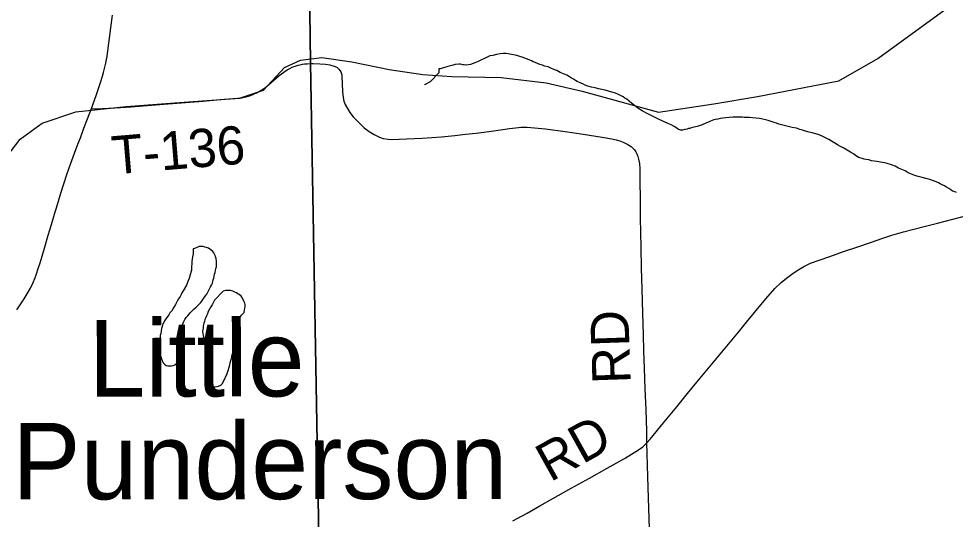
# Model space of a CAD drawing. Extents: x 103424 to 290657, y 38711 to 110967.
# Drawn here: x 214250.451 to 214251.147, y 40209.6 to 40209.972 of the extents above; entities that cross this region are included whole.
import ezdxf

# ---------------------------------------------------------------- set-up
doc = ezdxf.new("R2010")
doc.units = 0
for name, color, linetype in [('GM_X_Corporation', 7, 'Continuous'), ('GM_X_Minor_Lake', 7, 'Continuous'), ('GM_X_Minor_Lake_Text', 7, 'Continuous'), ('GM_X_Minor_River', 7, 'Continuous'), ('GM_X_Rail_Line', 7, 'Continuous'), ('GM_X_State_Route', 7, 'Continuous'), ('GM_X_Township_Road', 7, 'Continuous'), ('GM_X_Township_Road_Text', 7, 'Continuous')]:
    doc.layers.add(name, color=color, linetype=linetype)

msp = doc.modelspace()

# ---------------------------------------------------------------- linework, layer by layer
at = {"layer": 'GM_X_Corporation'}
for points in [[(214250.6509, 40211.22864), (214250.66191, 40210.37376), (214250.66761, 40209.93905), (214250.67524, 40209.51623), (214250.67595, 40209.3563), (214250.68114, 40208.9936), (214250.6822, 40208.92409), (214250.68321, 40208.87004), (214250.68423, 40208.81599), (214250.50285, 40208.81053), (214250.5017, 40208.8105), (214250.18063, 40208.80297), (214249.1929, 40208.78706), (214248.88259, 40208.7802), (214248.57076, 40208.77338), (214248.0881, 40208.75947)], [(214251.37809, 40208.8332), (214250.68423, 40208.81599), (214250.68321, 40208.87004), (214250.6822, 40208.92409), (214250.68114, 40208.9936), (214250.67595, 40209.3563), (214250.67524, 40209.51623), (214250.66761, 40209.93905), (214250.66191, 40210.37376), (214250.6509, 40211.22864)]]:
    msp.add_lwpolyline(points, dxfattribs=at)
at = {"layer": 'GM_X_Minor_Lake'}
for points in [[(214250.59515, 40209.77672), (214250.5955, 40209.77787), (214250.59586, 40209.77902), (214250.59602, 40209.78054), (214250.59636, 40209.78207), (214250.59691, 40209.78322), (214250.59707, 40209.78474), (214250.59742, 40209.78627), (214250.59777, 40209.78761), (214250.59793, 40209.78894), (214250.59791, 40209.78989), (214250.59787, 40209.7916), (214250.59764, 40209.79369), (214250.59723, 40209.79501), (214250.59683, 40209.79595), (214250.59583, 40209.79802), (214250.59505, 40209.79895), (214250.5937, 40209.80006), (214250.59196, 40209.80135), (214250.59042, 40209.80189), (214250.58928, 40209.80225), (214250.58794, 40209.8026), (214250.58679, 40209.80276), (214250.58584, 40209.80274), (214250.5849, 40209.80253), (214250.58395, 40209.80213), (214250.58282, 40209.80172), (214250.5815, 40209.80113), (214250.58056, 40209.80092)], [(214250.58056, 40209.80092), (214250.58045, 40209.79711), (214250.58011, 40209.79502), (214250.57977, 40209.7933), (214250.57962, 40209.79139), (214250.57946, 40209.78968), (214250.57931, 40209.78778), (214250.57935, 40209.78626), (214250.57918, 40209.78512), (214250.57883, 40209.78359), (214250.57867, 40209.78244), (214250.57813, 40209.78091), (214250.57778, 40209.77958), (214250.57743, 40209.77824), (214250.5767, 40209.7767), (214250.57561, 40209.77402), (214250.57305, 40209.76959), (214250.57212, 40209.76824), (214250.57158, 40209.76709), (214250.57085, 40209.76555), (214250.56975, 40209.76382), (214250.56865, 40209.7619), (214250.56736, 40209.75959), (214250.5659, 40209.75709), (214250.56461, 40209.75478), (214250.56331, 40209.75323), (214250.56239, 40209.75188), (214250.56129, 40209.75015), (214250.56018, 40209.74879), (214250.55925, 40209.74744), (214250.55871, 40209.7461), (214250.55797, 40209.74513), (214250.5578, 40209.74418), (214250.55744, 40209.74322), (214250.55709, 40209.7417), (214250.55675, 40209.73998), (214250.55641, 40209.73807), (214250.55606, 40209.73654), (214250.5559, 40209.73502), (214250.55575, 40209.73331), (214250.55559, 40209.73178), (214250.55562, 40209.73045), (214250.55566, 40209.72874), (214250.5557, 40209.72684), (214250.55573, 40209.72533), (214250.55595, 40209.724), (214250.55616, 40209.72287), (214250.55639, 40209.72135), (214250.55679, 40209.72022), (214250.557, 40209.71927), (214250.55741, 40209.71814), (214250.55781, 40209.7172), (214250.55821, 40209.71626), (214250.55918, 40209.71514), (214250.56053, 40209.71422), (214250.56168, 40209.71405), (214250.56263, 40209.71408), (214250.56434, 40209.71392), (214250.56567, 40209.71414), (214250.5668, 40209.71474), (214250.56849, 40209.71591), (214250.57037, 40209.7169), (214250.57207, 40209.71713), (214250.57205, 40209.71827), (214250.57255, 40209.72151), (214250.57306, 40209.72456), (214250.57341, 40209.7259), (214250.57338, 40209.72704), (214250.57335, 40209.72875), (214250.57313, 40209.73026), (214250.57288, 40209.73273), (214250.57266, 40209.73405), (214250.57225, 40209.73575), (214250.57203, 40209.73708), (214250.572, 40209.73841), (214250.57197, 40209.73974), (214250.57195, 40209.74088), (214250.5721, 40209.74278), (214250.57226, 40209.74392), (214250.5728, 40209.74527), (214250.57353, 40209.74699), (214250.57445, 40209.74834), (214250.57537, 40209.74988), (214250.57648, 40209.75105), (214250.57742, 40209.75202), (214250.57834, 40209.75337), (214250.57964, 40209.75454), (214250.58132, 40209.75628), (214250.58281, 40209.75764), (214250.58412, 40209.75881), (214250.58505, 40209.75978), (214250.58598, 40209.76075), (214250.5869, 40209.76191), (214250.58764, 40209.76326), (214250.58857, 40209.76423), (214250.58948, 40209.76577), (214250.59078, 40209.76732), (214250.59352, 40209.7727), (214250.59426, 40209.77385), (214250.59479, 40209.77539), (214250.59515, 40209.77672)], [(214250.60253, 40209.76928), (214250.5964, 40209.76269), (214250.59549, 40209.76077), (214250.59457, 40209.75923), (214250.59365, 40209.75769), (214250.59274, 40209.75596), (214250.59163, 40209.75423), (214250.5911, 40209.75269), (214250.59056, 40209.75116), (214250.58983, 40209.74982), (214250.58929, 40209.74828), (214250.58894, 40209.74695), (214250.58858, 40209.74561), (214250.58822, 40209.74465), (214250.58806, 40209.74351), (214250.5879, 40209.74217), (214250.58773, 40209.74084), (214250.58758, 40209.73913), (214250.58823, 40209.73534), (214250.58844, 40209.7344), (214250.58924, 40209.73251), (214250.58984, 40209.73139), (214250.59044, 40209.73007), (214250.59104, 40209.72875), (214250.59164, 40209.72725), (214250.59225, 40209.72555), (214250.59266, 40209.72404), (214250.59287, 40209.7229), (214250.59309, 40209.72177), (214250.59331, 40209.72006), (214250.59372, 40209.71893), (214250.59393, 40209.7178), (214250.59415, 40209.71666), (214250.59417, 40209.71552), (214250.59419, 40209.71457), (214250.5944, 40209.71363), (214250.59424, 40209.7121), (214250.59409, 40209.71039), (214250.59394, 40209.70868), (214250.5936, 40209.70677), (214250.59343, 40209.70582), (214250.59326, 40209.70467), (214250.59329, 40209.70334), (214250.59332, 40209.70201), (214250.59353, 40209.70088), (214250.59394, 40209.69956), (214250.5953, 40209.69845), (214250.59682, 40209.69829), (214250.59815, 40209.69851), (214250.59928, 40209.69891), (214250.60098, 40209.69971), (214250.6021, 40209.70049), (214250.60301, 40209.70223), (214250.60574, 40209.70817), (214250.60645, 40209.71047), (214250.60716, 40209.71296), (214250.60769, 40209.71468), (214250.60804, 40209.7162), (214250.60858, 40209.71793), (214250.60892, 40209.71945), (214250.60944, 40209.72212), (214250.60997, 40209.72366), (214250.61032, 40209.72518), (214250.61086, 40209.72671), (214250.61103, 40209.72786), (214250.61139, 40209.72882), (214250.61155, 40209.72996), (214250.61172, 40209.7311), (214250.6117, 40209.73205), (214250.61204, 40209.73377), (214250.61221, 40209.73472), (214250.61257, 40209.73568), (214250.61273, 40209.73701), (214250.61308, 40209.73835), (214250.61362, 40209.73989), (214250.61397, 40209.7416), (214250.61412, 40209.74313), (214250.61447, 40209.74484), (214250.61463, 40209.74618), (214250.61479, 40209.7477), (214250.61532, 40209.74942), (214250.61605, 40209.75077), (214250.61641, 40209.75173), (214250.61735, 40209.75251), (214250.61846, 40209.75367), (214250.61862, 40209.75538), (214250.61897, 40209.75672)], [(214250.61897, 40209.75672), (214250.61913, 40209.75786), (214250.6191, 40209.75957), (214250.61889, 40209.76052), (214250.61849, 40209.76146), (214250.61689, 40209.76485), (214250.61611, 40209.76578), (214250.61476, 40209.76689), (214250.61379, 40209.76744), (214250.61283, 40209.76818), (214250.61149, 40209.76872), (214250.60995, 40209.76944), (214250.60822, 40209.76998), (214250.6067, 40209.76994), (214250.60575, 40209.76992), (214250.6048, 40209.7699), (214250.60386, 40209.76969), (214250.60291, 40209.76948), (214250.60253, 40209.76928)]]:
    msp.add_lwpolyline(points, dxfattribs=at)
at = {"layer": 'GM_X_Minor_River'}
for points in [[(214250.83456, 40209.93925), (214250.83322, 40209.93979), (214250.83187, 40209.94052), (214250.83053, 40209.94106), (214250.82899, 40209.94179), (214250.82746, 40209.94233), (214250.82573, 40209.94305), (214250.82324, 40209.94394), (214250.82094, 40209.94466), (214250.81464, 40209.94585), (214250.81274, 40209.946), (214250.81083, 40209.94596), (214250.80856, 40209.94572), (214250.8059, 40209.94528), (214250.80326, 40209.94465), (214250.80098, 40209.94441), (214250.79947, 40209.94362), (214250.79703, 40209.94243), (214250.79477, 40209.94124), (214250.79232, 40209.94004), (214250.78968, 40209.93903), (214250.78647, 40209.93783), (214250.78363, 40209.93738), (214250.78191, 40209.93754), (214250.78096, 40209.93752), (214250.77924, 40209.93805), (214250.77791, 40209.93802), (214250.77506, 40209.93777), (214250.7726, 40209.93714), (214250.76977, 40209.93632), (214250.76656, 40209.9353), (214250.76391, 40209.93467), (214250.76296, 40209.93466), (214250.76302, 40209.93162), (214250.75669, 40209.92502), (214250.75293, 40209.92304), (214250.75256, 40209.92284), (214250.75255, 40209.92303)], [(214251.05723, 40209.87949), (214251.05472, 40209.88095), (214251.0528, 40209.88205), (214251.05087, 40209.88315), (214251.04837, 40209.88442), (214251.04569, 40209.88551), (214251.04301, 40209.8864), (214251.04033, 40209.8871), (214251.03804, 40209.88762), (214251.03555, 40209.88833), (214251.03325, 40209.88904), (214251.03115, 40209.88956), (214251.02865, 40209.89046), (214251.0256, 40209.89096), (214251.01948, 40209.89254), (214251.01757, 40209.89307), (214251.01565, 40209.89359), (214251.01393, 40209.89432), (214251.0122, 40209.89485), (214251.01067, 40209.89539), (214251.00914, 40209.89573), (214251.0078, 40209.89627), (214251.0057, 40209.8968), (214251.00379, 40209.89714), (214251.0013, 40209.89765), (214250.99882, 40209.89798), (214250.99615, 40209.8983), (214250.99387, 40209.89844), (214250.99177, 40209.89859), (214250.98987, 40209.89854), (214250.98854, 40209.89871), (214250.98759, 40209.89868), (214250.98625, 40209.89885), (214250.98435, 40209.8988), (214250.9815, 40209.89874), (214250.97884, 40209.8985), (214250.97618, 40209.89825), (214250.97391, 40209.89801), (214250.97201, 40209.89778), (214250.97031, 40209.89736), (214250.96841, 40209.89713), (214250.96671, 40209.89652), (214250.96445, 40209.89552), (214250.96143, 40209.89432), (214250.9586, 40209.89311), (214250.95483, 40209.89189), (214250.95237, 40209.89127), (214250.95086, 40209.89086), (214250.94934, 40209.89044), (214250.9484, 40209.89023), (214250.94745, 40209.88983), (214250.94575, 40209.88961), (214250.94404, 40209.88919), (214250.94252, 40209.88916), (214250.94118, 40209.8897), (214250.93983, 40209.89062), (214250.9379, 40209.89191), (214250.93559, 40209.893), (214250.9331, 40209.89408), (214250.9258, 40209.89753), (214250.92272, 40209.89899), (214250.91792, 40209.90135), (214250.91407, 40209.90336), (214250.91098, 40209.90538), (214250.90847, 40209.90742), (214250.90615, 40209.90927), (214250.9044, 40209.91075), (214250.90266, 40209.91204), (214250.90131, 40209.91296), (214250.89996, 40209.91388), (214250.89842, 40209.91461), (214250.8965, 40209.91552), (214250.89439, 40209.91661), (214250.89152, 40209.91731), (214250.88903, 40209.91801), (214250.88654, 40209.91872), (214250.88425, 40209.91924), (214250.88177, 40209.91976), (214250.87909, 40209.92046), (214250.87641, 40209.92116), (214250.87373, 40209.92186), (214250.87182, 40209.92258), (214250.8699, 40209.92349), (214250.86798, 40209.92421), (214250.86586, 40209.9253), (214250.86452, 40209.92603), (214250.86316, 40209.92695), (214250.86163, 40209.92768), (214250.86008, 40209.92878), (214250.85816, 40209.92988), (214250.85566, 40209.93097), (214250.85317, 40209.93205), (214250.85067, 40209.93333), (214250.84836, 40209.93423), (214250.84625, 40209.93514), (214250.84414, 40209.93604), (214250.84165, 40209.93675), (214250.83993, 40209.93747), (214250.83801, 40209.938), (214250.83629, 40209.93872), (214250.83456, 40209.93925)], [(214251.14759, 40209.84288), (214251.14587, 40209.84341), (214251.14472, 40209.84376), (214251.14337, 40209.84469), (214251.14202, 40209.8458), (214251.14028, 40209.84671), (214251.13874, 40209.84762), (214251.13701, 40209.84854), (214251.13547, 40209.84926), (214251.13413, 40209.84999), (214251.13125, 40209.85126), (214251.1299, 40209.8518), (214251.1278, 40209.85252), (214251.12474, 40209.85321), (214251.12206, 40209.85391), (214251.11919, 40209.85461), (214251.1167, 40209.85551), (214251.11421, 40209.8564), (214251.11171, 40209.85749), (214251.1094, 40209.85877), (214251.1071, 40209.85986), (214251.1046, 40209.86094), (214251.1021, 40209.86222), (214251.09942, 40209.8633), (214251.09616, 40209.86437), (214251.09406, 40209.86471), (214251.09253, 40209.86505), (214251.09119, 40209.8654), (214251.08986, 40209.86556), (214251.08833, 40209.86591), (214251.08643, 40209.86606), (214251.08452, 40209.8664), (214251.0826, 40209.86693), (214251.0805, 40209.86726), (214251.07897, 40209.86761), (214251.07763, 40209.86815), (214251.07591, 40209.86849), (214251.07476, 40209.86885), (214251.0738, 40209.8694), (214251.07264, 40209.87032), (214251.0711, 40209.87143), (214251.06879, 40209.87271), (214251.06647, 40209.87418), (214251.06397, 40209.87564), (214251.06147, 40209.87692), (214251.05916, 40209.8782), (214251.05723, 40209.87949)]]:
    msp.add_lwpolyline(points, dxfattribs=at)
at = {"layer": 'GM_X_Rail_Line'}
msp.add_lwpolyline([(214250.4332, 40209.85823), (214250.45195, 40209.88246), (214250.46837, 40209.89419), (214250.49337, 40209.90279), (214250.53088, 40209.9067), (214250.56683, 40209.90943), (214250.61489, 40209.91295), (214250.63286, 40209.91881), (214250.64849, 40209.93562), (214250.66021, 40209.94109), (214250.67623, 40209.94305), (214250.6985, 40209.93992), (214250.72624, 40209.93406), (214250.75125, 40209.93054), (214250.77274, 40209.92898), (214250.80947, 40209.92819), (214250.84268, 40209.92429), (214250.86964, 40209.91803), (214250.9263, 40209.9024), (214250.96732, 40209.90865), (214250.99975, 40209.91412), (214251.04078, 40209.92194), (214251.06031, 40209.92585), (214251.08923, 40209.94227), (214251.30178, 40210.09744)], dxfattribs=at)
at = {"layer": 'GM_X_State_Route'}
msp.add_lwpolyline([(214250.44963, 40209.75561), (214250.45261, 40209.75999), (214250.45501, 40209.76364), (214250.45733, 40209.76753), (214250.45973, 40209.77175), (214250.46163, 40209.77581), (214250.46287, 40209.77896), (214250.4642, 40209.78243), (214250.46549, 40209.78639), (214250.46678, 40209.79046), (214250.46839, 40209.79555), (214250.4706, 40209.80318), (214250.47293, 40209.81107), (214250.47523, 40209.81888), (214250.47757, 40209.82657), (214250.47981, 40209.83392), (214250.48226, 40209.84223), (214250.48417, 40209.84839), (214250.48697, 40209.85679), (214250.48946, 40209.86375), (214250.4925, 40209.87193), (214250.49498, 40209.87864), (214250.49674, 40209.88337), (214250.49933, 40209.8906), (214250.50203, 40209.89747), (214250.50507, 40209.90517), (214250.5084, 40209.91476), (214250.51074, 40209.92146), (214250.51198, 40209.92519), (214250.51315, 40209.9291), (214250.51397, 40209.9319), (214250.51496, 40209.93587), (214250.51562, 40209.93893), (214250.51612, 40209.9415), (214250.51653, 40209.9439), (214250.51744, 40209.95003), (214250.51844, 40209.95748), (214250.51934, 40209.96514), (214250.5206, 40209.97455)], dxfattribs=at)
at = {"layer": 'GM_X_Township_Road'}
for points in [[(214250.50507, 40209.90517), (214250.50815, 40209.90499), (214250.52264, 40209.9056), (214250.53452, 40209.90649), (214250.5464, 40209.90739), (214250.56188, 40209.90864), (214250.57489, 40209.90969), (214250.58789, 40209.91075), (214250.60065, 40209.91178), (214250.61341, 40209.91282), (214250.61509, 40209.91298), (214250.61675, 40209.91323), (214250.61838, 40209.91354), (214250.62002, 40209.91393), (214250.62161, 40209.91439), (214250.62319, 40209.91493), (214250.62476, 40209.91553), (214250.6263, 40209.91621), (214250.62779, 40209.91695), (214250.62923, 40209.91776), (214250.63157, 40209.91908), (214250.6344, 40209.92111), (214250.63859, 40209.92457), (214250.64451, 40209.92965), (214250.64784, 40209.93227), (214250.65025, 40209.93388), (214250.65229, 40209.93496), (214250.65407, 40209.93579), (214250.65623, 40209.93665), (214250.65855, 40209.93738), (214250.66011, 40209.93775), (214250.6617, 40209.93805), (214250.66331, 40209.93827), (214250.66523, 40209.9385), (214250.66732, 40209.93856), (214250.66961, 40209.93856)], [(214250.66961, 40209.93856), (214250.6746, 40209.93838), (214250.67879, 40209.93813), (214250.682, 40209.93757), (214250.68604, 40209.93649), (214250.6876, 40209.93555), (214250.68901, 40209.93417), (214250.69012, 40209.93232), (214250.69093, 40209.93019), (214250.69104, 40209.92869), (214250.69124, 40209.92363), (214250.69142, 40209.91772), (214250.69187, 40209.91327), (214250.69246, 40209.91053), (214250.69349, 40209.9082), (214250.69684, 40209.90227), (214250.6994, 40209.89898), (214250.70279, 40209.89558), (214250.70757, 40209.89087), (214250.7113, 40209.88803), (214250.71494, 40209.88575), (214250.71886, 40209.88383), (214250.72162, 40209.88301), (214250.72542, 40209.88242), (214250.72794, 40209.88214), (214250.73925, 40209.88262), (214250.75056, 40209.88311), (214250.76498, 40209.88401), (214250.77493, 40209.88509), (214250.78283, 40209.88602), (214250.79073, 40209.88695), (214250.80389, 40209.8887), (214250.81555, 40209.89034), (214250.82227, 40209.89108), (214250.8243, 40209.89122), (214250.8267, 40209.89136), (214250.82873, 40209.89132), (214250.83129, 40209.89114), (214250.84236, 40209.89006), (214250.857, 40209.88805), (214250.87026, 40209.886), (214250.88441, 40209.88395), (214250.89164, 40209.88267), (214250.89485, 40209.88194), (214250.89755, 40209.88111), (214250.90001, 40209.88013), (214250.90334, 40209.87845), (214250.90596, 40209.87686), (214250.90834, 40209.87438), (214250.90933, 40209.87308), (214250.91043, 40209.87099)], [(214250.91761, 40209.65671), (214250.9175, 40209.66577), (214250.91696, 40209.68129), (214250.91642, 40209.69682), (214250.91588, 40209.71234), (214250.91545, 40209.72483), (214250.91501, 40209.73732), (214250.91455, 40209.75285), (214250.91428, 40209.76198), (214250.91401, 40209.77111), (214250.91371, 40209.78664), (214250.9134, 40209.80218), (214250.91318, 40209.81311), (214250.91296, 40209.82404), (214250.91275, 40209.83927), (214250.91267, 40209.84987), (214250.9126, 40209.86047), (214250.91229, 40209.86427), (214250.91174, 40209.86743), (214250.91113, 40209.86943), (214250.91043, 40209.87099)], [(214250.81813, 40209.59885), (214250.82854, 40209.60455), (214250.83815, 40209.60997), (214250.84776, 40209.61538), (214250.86133, 40209.62294), (214250.8749, 40209.63051), (214250.88797, 40209.63779), (214250.90104, 40209.64508), (214250.91138, 40209.65142), (214250.91447, 40209.65381), (214250.91636, 40209.65544), (214250.91761, 40209.65671), (214250.92015, 40209.65945), (214250.92997, 40209.67149), (214250.93979, 40209.68352), (214250.94782, 40209.69336), (214250.95586, 40209.70321), (214250.96577, 40209.71517), (214250.97568, 40209.72713), (214250.98559, 40209.73909), (214250.9916, 40209.74635), (214250.9976, 40209.7536), (214251.00589, 40209.76364), (214251.01267, 40209.7715), (214251.01733, 40209.7759), (214251.02122, 40209.77919), (214251.02519, 40209.7821), (214251.02936, 40209.78489), (214251.03425, 40209.78769), (214251.03924, 40209.79019), (214251.04558, 40209.79253), (214251.0536, 40209.79531), (214251.06378, 40209.7988), (214251.07345, 40209.80203), (214251.08454, 40209.80583), (214251.09208, 40209.80846), (214251.09963, 40209.8111), (214251.10817, 40209.81362), (214251.11579, 40209.81559), (214251.12459, 40209.81783), (214251.13338, 40209.82007), (214251.14487, 40209.823), (214251.15637, 40209.82592)], [(214250.92757, 40209.34669), (214250.92702, 40209.36221), (214250.92651, 40209.37656), (214250.926, 40209.3909), (214250.92553, 40209.40643), (214250.92523, 40209.41617), (214250.92493, 40209.42591), (214250.92463, 40209.43586), (214250.92423, 40209.45139), (214250.92383, 40209.46692), (214250.92342, 40209.48245), (214250.9231, 40209.49495), (214250.92278, 40209.50745), (214250.92215, 40209.52297), (214250.92153, 40209.5384), (214250.92091, 40209.55382), (214250.92039, 40209.56934), (214250.91986, 40209.58487), (214250.91934, 40209.60039), (214250.91881, 40209.61592), (214250.91829, 40209.63144), (214250.918, 40209.64006), (214250.91771, 40209.64867), (214250.91761, 40209.65671)]]:
    msp.add_lwpolyline(points, dxfattribs=at)

# ---------------------------------------------------------------- texts
at = {"layer": 'GM_X_Minor_Lake_Text'}
for s, height, rotation, p in [('Little', 0.056852, 0.06649, (214250.50279, 40209.69105)), ('Punderson', 0.056853, 0.06634, (214250.4462, 40209.61467))]:
    msp.add_text(s, height=height, rotation=rotation, dxfattribs=at).set_placement(p)
at = {"layer": 'GM_X_Township_Road_Text'}
for s, rotation, p in [('T-136', 4.7654, (214250.52118, 40209.85613)), ('RD', 91.97392, (214250.90563, 40209.70102)), ('RD', 29.1431, (214250.84577, 40209.62723))]:
    msp.add_text(s, height=0.028409, rotation=rotation, dxfattribs=at).set_placement(p)

doc.saveas('drawing.dxf')
